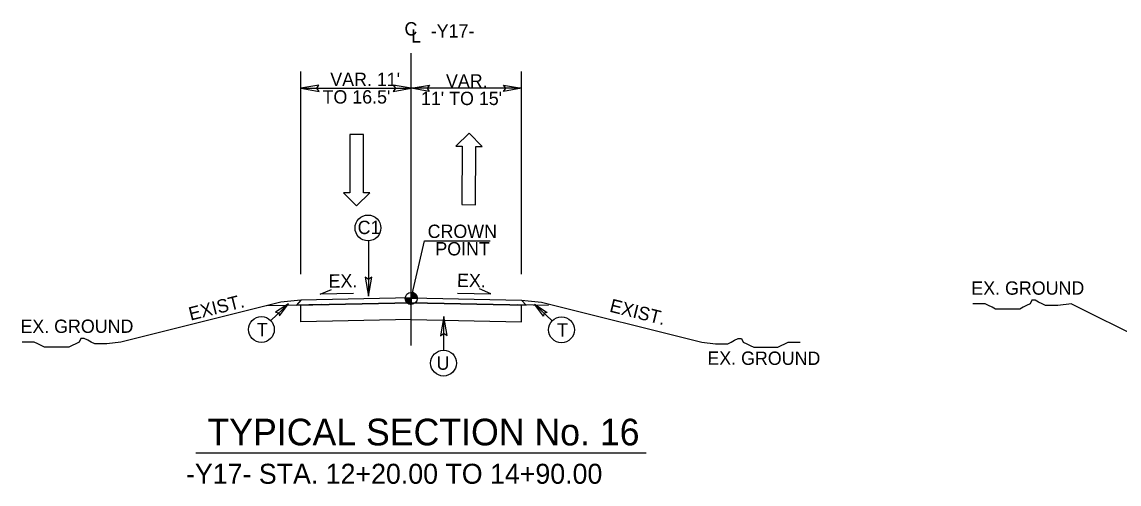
# Model space of a CAD drawing. Extents: x 2320980 to 2456309, y 595047 to 606177.
# Drawn here: x 2456091.6 to 2456201, y 595792.9 to 595839 of the extents above; entities that cross this region are included whole.
import ezdxf

# ---------------------------------------------------------------- set-up
doc = ezdxf.new("R2010")
doc.units = 0
for name, color, linetype in [('Old_Level_1', 7, 'Continuous'), ('Old_Level_2', 7, 'Continuous'), ('Old_Level_20', 7, 'Continuous'), ('Old_Level_21', 7, 'Continuous'), ('Old_Level_3', 7, 'Continuous'), ('Prop Dimension Text', 7, 'Continuous'), ('Prop Lane Arrow CELL', 7, 'Continuous'), ('Typical Grade Point Symbol CELL', 7, 'Continuous'), ('Typical ID Circle CELL', 7, 'Continuous'), ('Typical Pavement Slope CELL', 7, 'Continuous'), ('Typical Slope Point Local CELL', 7, 'Continuous'), ('Typical Terminator CELL', 7, 'Continuous')]:
    doc.layers.add(name, color=color, linetype=linetype)

msp = doc.modelspace()

# ---------------------------------------------------------------- linework, layer by layer
at = {"layer": 'Old_Level_1'}
for p, q in [((2456130.42, 595811.43), (2456131.74, 595817.19)), ((2456131.74, 595817.19), (2456138.29, 595817.19)), ((2456116.01, 595810.72), (2456119.78, 595810.78)), ((2456119.42, 595811.26), (2456117.42, 595811.07)), ((2456119.42, 595809.1), (2456119.42, 595810.78)), ((2456144.11, 595810.73), (2456141.07, 595810.78)), ((2456141.42, 595811.26), (2456143.42, 595811.07)), ((2456141.42, 595809.1), (2456141.42, 595810.78)), ((2456130.42, 595809.32), (2456119.42, 595809.11)), ((2456130.42, 595809.33), (2456141.42, 595809.11))]:
    msp.add_line(p, q, dxfattribs=at)
at = {"layer": 'Old_Level_21'}
for p, q in [((2456119.42, 595813.84), (2456119.42, 595834.08)), ((2456141.42, 595813.84), (2456141.42, 595834.08)), ((2456119.42, 595832.39), (2456130.42, 595832.39)), ((2456141.42, 595832.39), (2456130.42, 595832.39))]:
    msp.add_line(p, q, dxfattribs=at)
at = {"layer": 'Old_Level_3'}
for p, q in [((2456130.42, 595810.99), (2456118.97, 595810.77)), ((2456130.42, 595810.99), (2456141.88, 595810.77)), ((2456108.93, 595796.04), (2456153.85, 595796.04))]:
    msp.add_line(p, q, dxfattribs=at)
at = {"layer": 'Prop Dimension Text'}
for p, q in [((2456130.42, 595828.11), (2456130.42, 595835.9)), ((2456130.42, 595806.73), (2456130.42, 595828.11)), ((2456116.41, 595809.22), (2456118.17, 595810.9)), ((2456144.47, 595809.19), (2456142.71, 595810.87))]:
    msp.add_line(p, q, dxfattribs=at)
for points in [[(2456124.65, 595811.93), (2456121.33, 595811.84), (2456122.47, 595812.33)], [(2456135.05, 595811.97), (2456138.37, 595811.88), (2456137.23, 595812.37)]]:
    msp.add_lwpolyline(points, dxfattribs=at)
for centre in [(2456126.11, 595818.46), (2456115.48, 595808.33), (2456145.41, 595808.3), (2456133.65, 595804.98)]:
    msp.add_circle(centre, 1.29, dxfattribs=at)
at = {"layer": 'Prop Lane Arrow CELL'}
for p, q in [((2456124.29, 595827.79), (2456124.29, 595821.97)), ((2456125.66, 595827.79), (2456124.29, 595827.79)), ((2456125.66, 595821.97), (2456125.66, 595827.79)), ((2456136.21, 595827.91), (2456134.87, 595826.61)), ((2456137.49, 595826.6), (2456136.21, 595827.91)), ((2456134.87, 595826.61), (2456135.49, 595826.61)), ((2456135.49, 595826.61), (2456135.46, 595820.79)), ((2456136.83, 595820.78), (2456136.86, 595826.6)), ((2456136.86, 595826.6), (2456137.49, 595826.6)), ((2456124.29, 595821.97), (2456123.66, 595821.97)), ((2456123.66, 595821.97), (2456124.95, 595820.66)), ((2456124.95, 595820.66), (2456126.28, 595821.97)), ((2456126.28, 595821.97), (2456125.66, 595821.97)), ((2456135.46, 595820.79), (2456136.83, 595820.78))]:
    msp.add_line(p, q, dxfattribs=at)
at = {"layer": 'Typical Grade Point Symbol CELL'}
for p, q in [((2456130.42, 595811.43), (2456130.42, 595812.03)), ((2456129.83, 595811.43), (2456130.42, 595811.43)), ((2456131.02, 595811.43), (2456130.42, 595811.43)), ((2456130.42, 595810.83), (2456130.42, 595811.43)), ((2456130.42, 595811.43), (2456130.42, 595810.83))]:
    msp.add_line(p, q, dxfattribs=at)
for points in [[(2456130.43, 595812.03), (2456130.43, 595812.03), (2456130.43, 595811.43)], [(2456130.44, 595812.03), (2456130.44, 595811.43)], [(2456130.45, 595812.02), (2456130.45, 595811.43)], [(2456130.46, 595812.02), (2456130.46, 595811.43)], [(2456130.47, 595812.02), (2456130.47, 595811.43)], [(2456130.49, 595812.02), (2456130.49, 595811.43)], [(2456130.5, 595812.02), (2456130.5, 595811.43)], [(2456130.51, 595812.02), (2456130.51, 595811.43)], [(2456130.52, 595812.02), (2456130.52, 595811.43)], [(2456130.53, 595812.01), (2456130.53, 595811.43)], [(2456130.55, 595812.01), (2456130.55, 595811.43)], [(2456130.56, 595812.01), (2456130.56, 595811.43)], [(2456130.57, 595812.01), (2456130.57, 595811.43)], [(2456130.58, 595812), (2456130.58, 595811.43)], [(2456130.59, 595812), (2456130.59, 595811.43)], [(2456130.61, 595812), (2456130.61, 595811.43)], [(2456130.62, 595811.99), (2456130.62, 595811.43)], [(2456130.63, 595811.99), (2456130.63, 595811.43)], [(2456130.64, 595811.98), (2456130.64, 595811.43)], [(2456130.65, 595811.98), (2456130.65, 595811.43)], [(2456130.67, 595811.97), (2456130.67, 595811.43)], [(2456130.68, 595811.97), (2456130.68, 595811.43)], [(2456130.69, 595811.96), (2456130.69, 595811.43)], [(2456130.7, 595811.96), (2456130.7, 595811.43)], [(2456130.71, 595811.95), (2456130.71, 595811.43)], [(2456130.73, 595811.94), (2456130.73, 595811.43)], [(2456130.74, 595811.94), (2456130.74, 595811.43)], [(2456130.75, 595811.93), (2456130.75, 595811.43)], [(2456130.76, 595811.92), (2456130.76, 595811.43)], [(2456130.77, 595811.91), (2456130.77, 595811.43)], [(2456130.78, 595811.9), (2456130.78, 595811.43)], [(2456130.8, 595811.89), (2456130.8, 595811.43)], [(2456130.81, 595811.88), (2456130.81, 595811.43)], [(2456130.82, 595811.87), (2456130.82, 595811.43)], [(2456130.83, 595811.86), (2456130.83, 595811.43)], [(2456130.84, 595811.85), (2456130.84, 595811.43)], [(2456130.86, 595811.84), (2456130.86, 595811.43)], [(2456130.87, 595811.82), (2456130.87, 595811.43)], [(2456130.88, 595811.81), (2456130.88, 595811.43)], [(2456130.89, 595811.8), (2456130.89, 595811.43)], [(2456130.9, 595811.78), (2456130.9, 595811.43)], [(2456130.92, 595811.76), (2456130.92, 595811.43)], [(2456130.93, 595811.74), (2456130.93, 595811.43)], [(2456129.83, 595811.43), (2456129.83, 595811.37)], [(2456129.84, 595811.43), (2456129.84, 595811.3)], [(2456129.85, 595811.43), (2456129.85, 595811.25)], [(2456129.87, 595811.43), (2456129.87, 595811.22)], [(2456129.88, 595811.43), (2456129.88, 595811.19)], [(2456129.89, 595811.43), (2456129.89, 595811.16)], [(2456129.9, 595811.43), (2456129.9, 595811.14)], [(2456129.91, 595811.43), (2456129.91, 595811.12)], [(2456129.92, 595811.43), (2456129.92, 595811.1)], [(2456129.94, 595811.43), (2456129.94, 595811.08)], [(2456129.95, 595811.43), (2456129.95, 595811.07)], [(2456129.96, 595811.43), (2456129.96, 595811.05)], [(2456129.97, 595811.43), (2456129.97, 595811.04)], [(2456129.98, 595811.43), (2456129.98, 595811.03)], [(2456130, 595811.43), (2456130, 595811.01)], [(2456130.01, 595811.43), (2456130.01, 595811)], [(2456130.02, 595811.43), (2456130.02, 595810.99)], [(2456130.03, 595811.43), (2456130.03, 595810.98)], [(2456130.04, 595811.43), (2456130.04, 595810.97)], [(2456130.06, 595811.43), (2456130.06, 595810.96)], [(2456130.07, 595811.43), (2456130.07, 595810.95)], [(2456130.08, 595811.43), (2456130.08, 595810.94)], [(2456130.09, 595811.43), (2456130.09, 595810.94)], [(2456130.1, 595811.43), (2456130.1, 595810.93)], [(2456130.12, 595811.43), (2456130.12, 595810.92)], [(2456130.13, 595811.43), (2456130.13, 595810.91)], [(2456130.14, 595811.43), (2456130.14, 595810.91)], [(2456130.15, 595811.43), (2456130.15, 595810.9)], [(2456130.16, 595811.43), (2456130.16, 595810.89)], [(2456130.17, 595811.43), (2456130.17, 595810.89)], [(2456130.19, 595811.43), (2456130.19, 595810.88)], [(2456130.2, 595811.43), (2456130.2, 595810.88)], [(2456130.21, 595811.43), (2456130.21, 595810.87)], [(2456130.22, 595811.43), (2456130.22, 595810.87)], [(2456130.23, 595811.43), (2456130.23, 595810.87)], [(2456130.25, 595811.43), (2456130.25, 595810.86)], [(2456130.26, 595811.43), (2456130.26, 595810.86)], [(2456130.27, 595811.43), (2456130.27, 595810.85)], [(2456130.28, 595811.43), (2456130.28, 595810.85)], [(2456130.29, 595811.43), (2456130.29, 595810.85)], [(2456130.31, 595811.43), (2456130.31, 595810.85)], [(2456130.32, 595811.43), (2456130.32, 595810.84)], [(2456130.33, 595811.43), (2456130.33, 595810.84)], [(2456130.34, 595811.43), (2456130.34, 595810.84)], [(2456130.35, 595811.43), (2456130.35, 595810.84)], [(2456130.37, 595811.43), (2456130.37, 595810.84)], [(2456130.38, 595811.43), (2456130.38, 595810.84)], [(2456130.39, 595811.43), (2456130.39, 595810.84)], [(2456130.4, 595811.43), (2456130.4, 595810.83)], [(2456130.41, 595811.43), (2456130.41, 595810.83), (2456130.41, 595810.83)], [(2456130.94, 595811.72), (2456130.94, 595811.43)], [(2456130.95, 595811.7), (2456130.95, 595811.43)], [(2456130.96, 595811.68), (2456130.96, 595811.43)], [(2456130.98, 595811.65), (2456130.98, 595811.43)], [(2456130.99, 595811.62), (2456130.99, 595811.43)], [(2456131, 595811.58), (2456131, 595811.43)], [(2456131.01, 595811.51), (2456131.01, 595811.43)]]:
    msp.add_lwpolyline(points, dxfattribs=at)
msp.add_circle((2456130.42, 595811.43), 0.595, dxfattribs=at)
for start, end in [(359.9905, 89.9905), (179.9905, 269.9905)]:
    msp.add_arc((2456130.42, 595811.43), 0.595, start, end, dxfattribs=at)
at = {"layer": 'Typical ID Circle CELL'}
for p, q in [((2456126.16, 595817.16), (2456126.16, 595811.65)), ((2456133.67, 595806.28), (2456133.67, 595809.62))]:
    msp.add_line(p, q, dxfattribs=at)
at = {"layer": 'Typical Pavement Slope CELL'}
for p, q in [((2456119.42, 595811.26), (2456118.97, 595810.77)), ((2456118.97, 595810.77), (2456130.42, 595810.99)), ((2456121.45, 595810.82), (2456118.97, 595810.77)), ((2456130.42, 595811.48), (2456119.42, 595811.26)), ((2456130.42, 595811.48), (2456119.42, 595811.26)), ((2456130.42, 595810.99), (2456130.42, 595811.48)), ((2456130.42, 595811.48), (2456141.42, 595811.26)), ((2456130.42, 595811.48), (2456141.42, 595811.26)), ((2456130.42, 595810.99), (2456130.42, 595811.48)), ((2456141.88, 595810.77), (2456130.42, 595810.99)), ((2456139.4, 595810.82), (2456141.88, 595810.77)), ((2456141.42, 595811.26), (2456141.88, 595810.77))]:
    msp.add_line(p, q, dxfattribs=at)
at = {"layer": 'Typical Slope Point Local CELL'}
for p, q in [((2456117.42, 595811.07), (2456101.45, 595807.08)), ((2456143.42, 595811.07), (2456159.4, 595807.08)), ((2456196.28, 595810.89), (2456211.81, 595803.12))]:
    msp.add_line(p, q, dxfattribs=at)
for points in [[(2456196.28, 595810.89), (2456194.9, 595810.72), (2456194.56, 595810.72), (2456194.04, 595810.72), (2456193.69, 595810.72), (2456193.35, 595810.89), (2456193, 595811.06), (2456192.66, 595811.24), (2456192.31, 595811.24), (2456192.14, 595810.89), (2456191.8, 595810.72), (2456191.45, 595810.55), (2456191.11, 595810.37), (2456190.76, 595810.37), (2456190.42, 595810.37), (2456190.07, 595810.37), (2456189.73, 595810.37), (2456189.38, 595810.37), (2456189.04, 595810.37), (2456188.69, 595810.37), (2456188.35, 595810.55), (2456188, 595810.72), (2456187.66, 595810.89), (2456187.14, 595810.89), (2456186.79, 595810.89), (2456186.45, 595810.89)], [(2456101.45, 595807.08), (2456100.07, 595806.9), (2456099.72, 595806.9), (2456099.2, 595806.9), (2456098.86, 595806.9), (2456098.51, 595807.08), (2456098.17, 595807.25), (2456097.82, 595807.42), (2456097.48, 595807.42), (2456097.31, 595807.08), (2456096.96, 595806.9), (2456096.62, 595806.73), (2456096.27, 595806.56), (2456095.93, 595806.56), (2456095.58, 595806.56), (2456095.24, 595806.56), (2456094.89, 595806.56), (2456094.55, 595806.56), (2456094.2, 595806.56), (2456093.86, 595806.56), (2456093.51, 595806.73), (2456093.17, 595806.9), (2456092.82, 595807.08), (2456092.3, 595807.08), (2456091.96, 595807.08), (2456091.61, 595807.08)], [(2456159.4, 595807.08), (2456160.78, 595806.9), (2456161.13, 595806.9), (2456161.64, 595806.9), (2456161.99, 595806.9), (2456162.33, 595807.08), (2456162.68, 595807.25), (2456163.02, 595807.42), (2456163.37, 595807.42), (2456163.54, 595807.08), (2456163.89, 595806.9), (2456164.23, 595806.73), (2456164.58, 595806.56), (2456164.92, 595806.56), (2456165.27, 595806.56), (2456165.61, 595806.56), (2456165.96, 595806.56), (2456166.3, 595806.56), (2456166.65, 595806.56), (2456166.99, 595806.56), (2456167.33, 595806.73), (2456167.68, 595806.9), (2456168.02, 595807.08), (2456168.54, 595807.08), (2456168.89, 595807.08), (2456169.23, 595807.08)]]:
    msp.add_lwpolyline(points, dxfattribs=at)
at = {"layer": 'Typical Terminator CELL'}
for points in [[(2456121.22, 595832.7), (2456119.42, 595832.39), (2456121.23, 595832.07), (2456121, 595832.39)], [(2456128.63, 595832.08), (2456130.42, 595832.39), (2456128.62, 595832.71), (2456128.85, 595832.39)], [(2456132.22, 595832.08), (2456130.42, 595832.39), (2456132.23, 595832.71), (2456132, 595832.39)], [(2456139.63, 595832.7), (2456141.42, 595832.39), (2456139.62, 595832.07), (2456139.85, 595832.39)], [(2456125.83, 595813.55), (2456126.16, 595811.65), (2456126.49, 595813.56), (2456126.16, 595813.31)], [(2456117.27, 595809.68), (2456118.17, 595810.9), (2456116.9, 595810.06), (2456117.22, 595810)], [(2456143.62, 595809.65), (2456142.71, 595810.87), (2456143.98, 595810.02), (2456143.66, 595809.96)], [(2456134, 595807.72), (2456133.67, 595809.62), (2456133.33, 595807.71), (2456133.67, 595807.95)]]:
    msp.add_lwpolyline(points, close=True, dxfattribs=at)

# ---------------------------------------------------------------- texts
at = {"layer": 'Old_Level_1'}
for s, p in [('CROWN', (2456132.06, 595817.46)), ('POINT', (2456132.83, 595815.72))]:
    msp.add_text(s, height=1.33, dxfattribs=at).set_placement(p)
for rotation, p in [(0.0897, (2456186.29, 595811.79)), (0.0897, (2456091.45, 595807.98)), (359.9103, (2456159.96, 595804.81))]:
    msp.add_text('EX. GROUND', height=1.33, rotation=rotation, dxfattribs=at).set_placement(p)
at = {"layer": 'Old_Level_2'}
for s, height, p in [('TYPICAL SECTION No. 16', 2.66, (2456110.1, 595796.77)), ('-Y17- STA. 12+20.00 TO 14+90.00', 1.995, (2456107.96, 595792.94))]:
    msp.add_text(s, height=height, dxfattribs=at).set_placement(p)
at = {"layer": 'Old_Level_20'}
for s, p in [('C1', (2456125.08, 595817.85)), ('T', (2456115.02, 595807.66)), ('T', (2456144.97, 595807.63)), ('U', (2456132.95, 595804.31))]:
    msp.add_text(s, height=1.33, dxfattribs=at).set_placement(p)
at = {"layer": 'Old_Level_21'}
for s, rotation, p in [('C', 0.0002, (2456129.75, 595837.66)), ('L', 0.0002, (2456130.41, 595836.95)), ('EX.', 1.1456, (2456122.19, 595812.49)), ('EX.', 358.8544, (2456134.98, 595812.58)), ('EXIST.', 345.9638, (2456150.13, 595810.12))]:
    msp.add_text(s, height=1.33, rotation=rotation, dxfattribs=at).set_placement(p)
for s, p in [('-Y17-', (2456132.37, 595837.45)), ("VAR. 11' ", (2456122.35, 595832.62)), ('VAR. ', (2456133.89, 595832.46)), ("TO 16.5'", (2456121.58, 595830.87)), ("11' TO 15'", (2456131.39, 595830.72))]:
    msp.add_text(s, height=1.33, dxfattribs=at).set_placement(p)
at = {"layer": 'Typical Slope Point Local CELL'}
msp.add_text('EXIST.', height=1.33, rotation=14.0362, dxfattribs=at).set_placement((2456108.42, 595809.21))

doc.saveas('drawing.dxf')
